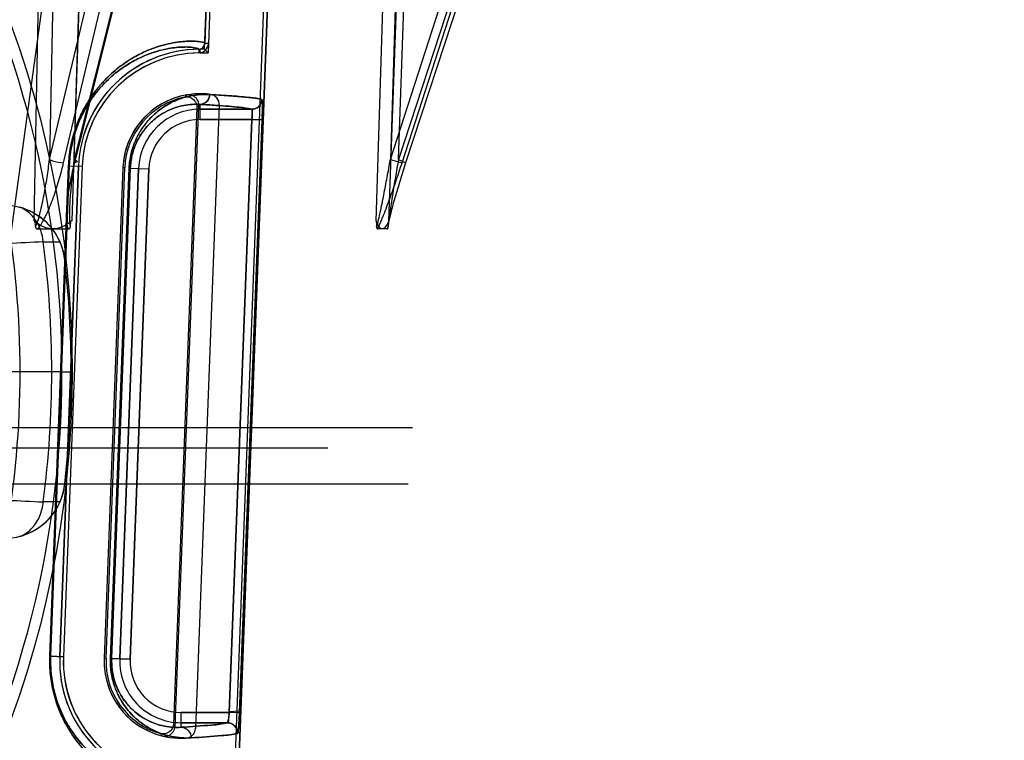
# Model space of a CAD drawing. Header units: millimetres. Extents: x 0 to 297, y 0 to 210.
# Tile 355 of 405: x 240.981 to 241.222, y 158.366 to 158.543. Entities that reach past the tile are written whole.
import ezdxf

# ---------------------------------------------------------------- set-up
doc = ezdxf.new("R2010")
doc.units = ezdxf.units.MM
doc.header["$LTSCALE"] = 16.335
doc.layers.get('0').update_dxf_attribs({"linetype": 'CONTINUOUS'})
for name, color, linetype in [('AXES_REF', 7, 'CONTINUOUS'), ('INTFCLR_1', 7, 'CONTINUOUS'), ('INTFCLR_144815', 7, 'CONTINUOUS'), ('INTFCLR_72935', 7, 'CONTINUOUS')]:
    doc.layers.add(name, color=color, linetype=linetype)

msp = doc.modelspace()

# ---------------------------------------------------------------- linework, layer by layer
at = {"color": 7, "linetype": 'Continuous'}
for radius in [4.8479140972, 4.8475, 4.8164570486]:
    msp.add_circle((241.5069109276, 154.9564782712), radius, dxfattribs=at)
msp.add_arc((241.5069109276, 154.9564782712), 4.8, 278.2771290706, 261.7228709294, dxfattribs=at)
at = {"layer": 'AXES_REF', "color": 7, "linetype": 'Continuous'}
msp.add_arc((241.5069109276, 154.9564782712), 4.91, 113.0826119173, 66.9173880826, dxfattribs=at)
at = {"layer": 'AXES_REF', "color": 9, "linetype": 'Continuous'}
msp.add_arc((241.5069109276, 154.9564782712), 4.4222561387, 94.4118118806, 85.5881881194, dxfattribs=at)
at = {"layer": 'INTFCLR_1', "color": 6, "linetype": 'Continuous'}
for p, q in [((241.0335168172, 158.7214877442), (241.0264631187, 158.5368642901)), ((241.0343972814, 158.7214402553), (241.0273441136, 158.5368306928)), ((241.0216655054, 158.0414880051), (241.047616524, 158.7207297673)), ((241.0225471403, 158.0414711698), (241.0484969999, 158.7206826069)), ((241.0300087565, 158.521795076), (241.0241809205, 158.3692573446)), ((240.9955742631, 158.5068012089), (240.9909895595, 158.3868012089)), ((240.9964558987, 158.5067843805), (240.9918711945, 158.3867843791)), ((241.0064486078, 158.5064025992), (241.0018639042, 158.3864025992))]:
    msp.add_line(p, q, dxfattribs=at)
at = {"layer": 'INTFCLR_1', "color": 9, "linetype": 'Continuous'}
for p, q in [((241.0273441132, 158.5368306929), (241.0264631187, 158.5368642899)), ((241.0249800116, 158.5354214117), (241.0249893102, 158.5345398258)), ((241.0252936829, 158.5182258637), (241.0252936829, 158.5219361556)), ((241.037930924, 158.520725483), (241.0252936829, 158.520725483)), ((241.0252936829, 158.5182258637), (241.0379919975, 158.5182258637)), ((241.0324436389, 158.3731393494), (241.0379919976, 158.5182258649)), ((241.0349394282, 158.3730439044), (241.0404878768, 158.5181304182)), ((241.0379919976, 158.5182258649), (241.0404878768, 158.5181304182)), ((240.9931470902, 158.5069041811), (240.9885801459, 158.3869033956)), ((240.9887558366, 158.3869034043), (240.9933199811, 158.5069041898)), ((240.9931470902, 158.5069041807), (240.9933199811, 158.5069041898)), ((240.9933199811, 158.5069041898), (240.9964558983, 158.5067843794)), ((241.0079745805, 158.5063337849), (241.0034057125, 158.3863330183)), ((241.0036847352, 158.3863330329), (241.0082493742, 158.5063337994)), ((241.0102617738, 158.506256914), (241.0056770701, 158.386256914)), ((241.0079745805, 158.5063337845), (241.0082493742, 158.5063337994)), ((241.0127595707, 158.5061614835), (241.008174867, 158.3861614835)), ((241.0082493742, 158.5063337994), (241.0127595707, 158.5061614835)), ((240.9885801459, 158.3869033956), (240.9887558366, 158.3869034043)), ((240.9887558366, 158.3869034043), (240.9887335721, 158.3856826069)), ((240.9887558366, 158.3869034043), (240.9918711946, 158.3867843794)), ((241.0036847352, 158.3863330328), (241.0034057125, 158.3863330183)), ((241.008174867, 158.3861614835), (241.0036847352, 158.3863330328)), ((241.0207089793, 158.3695267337), (241.0207089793, 158.3731393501)), ((241.032443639, 158.3731393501), (241.0207089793, 158.3731393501)), ((241.0207089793, 158.3706397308), (241.0319949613, 158.3706397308))]:
    msp.add_line(p, q, dxfattribs=at)
at = {"layer": 'INTFCLR_1', "color": 7, "linetype": 'Continuous'}
for p, q in [((241.0349394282, 158.373043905), (241.0324436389, 158.3731393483)), ((241.0324632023, 158.3733808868), (241.034958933, 158.373526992))]:
    msp.add_line(p, q, dxfattribs=at)
at = {"layer": 'INTFCLR_1', "color": 6, "linetype": 'Continuous'}
for centre, radius, start, end in [((241.024964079, 158.5369214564), 0.0015001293, 270.6077550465, 357.8160633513), ((241.024964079, 158.5369214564), 0.0023817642, 270.6069808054, 357.8160603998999), ((241.0252936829, 158.5056826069), 0.0297404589, 90.60430726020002, 177.8120294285), ((241.0252936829, 158.5056826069), 0.028858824, 90.60430654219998, 177.8120270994), ((241.0252936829, 158.5056826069), 0.018858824, 82.21149370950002, 177.8120295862), ((241.0275105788, 158.5218905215), 0.0025, 357.8120301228, 82.2114937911), ((241.0207089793, 158.3856826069), 0.029740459, 177.8120294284, 265.0198161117), ((241.0207089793, 158.3856826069), 0.028858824, 177.8120299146, 265.019881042), ((241.0207089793, 158.3856826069), 0.018858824, 177.8120296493, 273.4125651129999), ((241.021682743, 158.3693527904), 0.0025, 273.4125647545, 357.8120301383)]:
    msp.add_arc(centre, radius, start, end, dxfattribs=at)
at = {"layer": 'INTFCLR_1', "color": 9, "linetype": 'Continuous'}
for centre, radius, start, end in [((241.0252936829, 158.5056826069), 0.0150428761, 89.99999998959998, 177.8120294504), ((241.0252936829, 158.5056826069), 0.0125432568, 90.00000006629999, 177.8120297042), ((241.0201058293, 158.385709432), 0.0164329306, 177.8252037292, 180.0936429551), ((241.0207089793, 158.3856826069), 0.0150428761, 177.812029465, 270.0000000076), ((241.0207089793, 158.3856826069), 0.0125432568, 177.8120295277, 270.000000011)]:
    msp.add_arc(centre, radius, start, end, dxfattribs=at)
for points, knots in [([(241.0264631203, 158.5368642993), (241.0264714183, 158.5370806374), (241.0253251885, 158.5372504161), (241.0243468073, 158.5374036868), (241.0226953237, 158.5374187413), (241.0210687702, 158.5373300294), (241.0190998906, 158.5370833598), (241.0168248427, 158.536616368), (241.0142340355, 158.5358489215), (241.0113427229, 158.534680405), (241.0081620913, 158.5329759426), (241.0054117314, 158.531032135), (241.0031309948, 158.5290392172), (241.0013221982, 158.5271930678), (240.999852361, 158.5254148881), (240.9986921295, 158.5237994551), (240.9974895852, 158.5219388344), (240.996377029, 158.5198728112), (240.9953893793, 158.5175995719), (240.9946986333, 158.515699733), (240.9941012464, 158.5136540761), (240.9934576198, 158.5107276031), (240.9932057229, 158.5084447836), (240.9931470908, 158.5069041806)], [0, 0, 0, 0, 0.0128710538, 0.04753331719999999, 0.0740519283, 0.1066687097, 0.1456456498, 0.1914450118, 0.2447498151, 0.306017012, 0.3765412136, 0.4588257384, 0.5056068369, 0.5564659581, 0.612314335, 0.6425700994, 0.6746686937, 0.743980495, 0.7817458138, 0.8219527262, 0.8640803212, 0.9083427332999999, 1, 1, 1, 1]), ([(241.0249800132, 158.5354214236), (241.0249885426, 158.5356288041), (241.0239116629, 158.5358190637), (241.0229727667, 158.5359623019), (241.0214082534, 158.5359886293), (241.0198639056, 158.5359101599), (241.0179952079, 158.5356823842), (241.0158347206, 158.5352437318), (241.0133736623, 158.5345182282), (241.0106261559, 158.5334093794), (241.0076027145, 158.5317882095), (241.0049881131, 158.529936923), (241.0028195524, 158.5280374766), (241.001099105, 158.5262766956), (240.9997010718, 158.5245802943), (240.9985973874, 158.5230387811), (240.9974530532, 158.5212625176), (240.996394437, 158.5192900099), (240.995454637, 158.5171195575), (240.9947972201, 158.5153052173), (240.994228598, 158.5133514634), (240.9936158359, 158.5105561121), (240.9933759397, 158.5083757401), (240.9933199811, 158.5069041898)], [0, 0, 0, 0, 0.0129592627, 0.0475299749, 0.0739496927, 0.1064453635, 0.1452844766, 0.1909351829, 0.2440882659, 0.305212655, 0.3756177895, 0.4578280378, 0.5045986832, 0.5554720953, 0.6113659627, 0.6416588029, 0.6738057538, 0.743251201, 0.7811042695, 0.8214145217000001, 0.863659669, 0.9080537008, 1, 1, 1, 1]), ([(241.027678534, 158.5243403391), (241.0269382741, 158.5243815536), (241.0253887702, 158.5243737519), (241.0229748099, 158.524056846), (241.0203834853, 158.5233493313), (241.0181565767, 158.5223624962), (241.0163230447, 158.5212620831), (241.0148728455, 158.5202002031), (241.013414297, 158.5188911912), (241.0119703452, 158.5172795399), (241.010572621, 158.5152794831), (241.0095515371, 158.5132803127), (241.0088552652, 158.5114139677), (241.0084132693, 158.5098278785), (241.0081000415, 158.508119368), (241.0079976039, 158.5069384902), (241.0079745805, 158.5063337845)], [0, 0, 0, 0, 0.0749159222, 0.1561298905, 0.2453427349, 0.3454528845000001, 0.4011199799, 0.4611850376, 0.526789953, 0.598800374, 0.6793597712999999, 0.7727072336, 0.8247192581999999, 0.8804533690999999, 0.9388528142, 1, 1, 1, 1]), ([(241.0252936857, 158.5219294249), (241.0258930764, 158.5219329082), (241.0271462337, 158.5224736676), (241.0276550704, 158.5237228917), (241.027678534, 158.5243403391)], [0, 0, 0, 0, 0.4924043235, 1, 1, 1, 1]), ([(241.0252936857, 158.5219294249), (241.0246572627, 158.5219707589), (241.0233236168, 158.5219788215), (241.0212426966, 158.521717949), (241.0190051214, 158.5211185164), (241.0170797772, 158.5202715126), (241.0154933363, 158.5193225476), (241.0142367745, 158.5184038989), (241.0129722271, 158.5172689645), (241.0117196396, 158.5158692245), (241.0105062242, 158.5141295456), (241.0096197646, 158.5123891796), (241.0090148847, 158.510763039), (241.0086307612, 158.5093804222), (241.0083585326, 158.5078907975), (241.0082693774, 158.5068611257), (241.0082493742, 158.5063337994)], [0, 0, 0, 0, 0.0743582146, 0.155043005, 0.2438082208, 0.3435462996, 0.3991236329, 0.4591044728, 0.5247409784, 0.596877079, 0.6776252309, 0.7713949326, 0.8236788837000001, 0.87972351, 0.9384737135, 1, 1, 1, 1]), ([(241.0252936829, 158.5219361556), (241.0265838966, 158.5218637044), (241.0289415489, 158.5217190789), (241.0321469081, 158.5214918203), (241.0350687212, 158.5211970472), (241.0369489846, 158.5210153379), (241.037930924, 158.520725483)], [0, 0, 0, 0, 0.3051467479, 0.5579167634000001, 0.7582369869, 1, 1, 1, 1]), ([(241.0404249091, 158.5231296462), (241.0403983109, 158.5225072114), (241.0398450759, 158.521234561), (241.0385519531, 158.5207290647), (241.0379309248, 158.520727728)], [0, 0, 0, 0, 0.5007929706, 1, 1, 1, 1]), ([(241.0404878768, 158.518130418), (241.0405001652, 158.5184517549), (241.0405218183, 158.5190835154), (241.040544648, 158.5199992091), (241.040559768, 158.5209062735), (241.0405543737, 158.5217233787), (241.0405513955, 158.5224507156), (241.0404893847, 158.5228335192), (241.0404820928, 158.5231129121), (241.0404249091, 158.5231296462)], [0, 0, 0, 0, 0.1923988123, 0.3780628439, 0.5486260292, 0.7331187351, 0.8743091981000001, 0.9643516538, 1, 1, 1, 1]), ([(241.0379919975, 158.518225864), (241.0380043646, 158.5183866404), (241.0380460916, 158.5190192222), (241.0380849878, 158.5198567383), (241.0380349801, 158.5204540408), (241.0379890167, 158.520718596), (241.0379309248, 158.520727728)], [0, 0, 0, 0, 0.1915218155, 0.760651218, 0.9301555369, 1, 1, 1, 1]), ([(240.9885801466, 158.3869033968), (240.9885506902, 158.3861293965), (240.9885477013, 158.384601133), (240.9887038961, 158.3823473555), (240.9890050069, 158.3801840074), (240.9894313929, 158.3781331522), (240.9899608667, 158.376209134), (240.9907525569, 158.3738898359), (240.9918874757, 158.3712956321), (240.9932089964, 158.3689612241), (240.9943071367, 158.3673088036), (240.9953710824, 158.3658522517), (240.9967189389, 158.3642288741), (240.998834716, 158.3620497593), (241.0014265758, 158.3598799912), (241.004474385, 158.357912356), (241.0079790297, 158.3561558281), (241.0111965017, 158.3550534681), (241.0140527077, 158.3544638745), (241.0156883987, 158.3542477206), (241.0173479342, 158.3541321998), (241.0183344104, 158.3542110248), (241.0194876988, 158.3542886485), (241.0194958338, 158.3545025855)], [0, 0, 0, 0, 0.0460849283, 0.0908351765, 0.1343131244, 0.1759386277, 0.2153792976, 0.2529655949, 0.3216792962, 0.3835000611, 0.4123076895, 0.4396901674, 0.4907916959, 0.5376929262, 0.6202671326, 0.6912612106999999, 0.7530731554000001, 0.8531256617, 0.8927519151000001, 0.9258371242, 0.952582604, 0.9872619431, 1, 1, 1, 1]), ([(240.9887337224, 158.3856828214), (240.9887353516, 158.3846316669), (240.9888273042, 158.3828811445), (240.9891592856, 158.3804853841), (240.9895646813, 158.3785265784), (240.99006818, 158.3766891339), (240.9908209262, 158.3744746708), (240.9919002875, 158.3719977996), (240.9937734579, 158.3686755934), (240.9958691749, 158.3658997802), (240.9985051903, 158.3631771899), (241.0009685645, 158.3611097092), (241.00386522, 158.3592372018), (241.0065331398, 158.3578997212), (241.0089496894, 158.3569703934), (241.0110926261, 158.3563532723), (241.0131740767, 158.3559318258), (241.0150355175, 158.3557101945), (241.0167014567, 158.3556927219), (241.0175372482, 158.35577401), (241.0181230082, 158.3559272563), (241.0181274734, 158.3560543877)], [0, 0, 0, 0, 0.0673831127, 0.1121214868, 0.1549471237, 0.1955170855, 0.2341709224, 0.3048101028, 0.3683292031, 0.4783665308, 0.5264790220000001, 0.6111261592, 0.6838421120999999, 0.7471094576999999, 0.8021107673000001, 0.8495344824, 0.8900393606, 0.9376445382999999, 0.9713810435, 0.9918453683, 1, 1, 1, 1]), ([(241.0034057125, 158.3863330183), (241.0033575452, 158.3850679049), (241.0034761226, 158.3832073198), (241.0039795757, 158.380868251), (241.0044632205, 158.3793153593), (241.0050304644, 158.3779177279), (241.0058369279, 158.3763007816), (241.0069412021, 158.3745673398), (241.0083886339, 158.3728281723), (241.0098613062, 158.3714187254), (241.0113345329, 158.3702752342), (241.0132102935, 158.3690863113), (241.0155064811, 158.3680146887), (241.0181998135, 158.367241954), (241.0207174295, 158.3668953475), (241.0223342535, 158.3668868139), (241.0231042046, 158.3669316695)], [0, 0, 0, 0, 0.1221608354, 0.1782566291, 0.2306589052, 0.2788824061, 0.3236436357, 0.4048744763, 0.4765397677, 0.5414777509, 0.60118803, 0.6561849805, 0.755518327, 0.8444704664, 0.9255804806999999, 1, 1, 1, 1]), ([(241.0036729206, 158.3856825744), (241.0036743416, 158.3847946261), (241.0037909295, 158.3833970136), (241.0041827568, 158.3815686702), (241.0047219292, 158.3798307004), (241.0055608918, 158.3779589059), (241.0067518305, 158.3760846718), (241.0080065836, 158.374573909), (241.0092831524, 158.3733515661), (241.0105587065, 158.3723621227), (241.0121812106, 158.3713366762), (241.0141648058, 158.3704169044), (241.0164890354, 158.3697614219), (241.0186574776, 158.3694771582), (241.0200478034, 158.3694820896), (241.0207089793, 158.3695267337)], [0, 0, 0, 0, 0.1013403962, 0.1591489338, 0.2131637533, 0.3087813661, 0.3922377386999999, 0.4658561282, 0.5323791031, 0.5935618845, 0.649778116, 0.7511781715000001, 0.8418261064, 0.9243691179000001, 1, 1, 1, 1]), ([(241.0319949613, 158.3706397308), (241.0307529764, 158.3702884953), (241.0269512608, 158.3699789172), (241.023196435, 158.3696729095), (241.0207089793, 158.3695267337)], [0, 0, 0, 0, 0.3412332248, 1, 1, 1, 1]), ([(241.0319949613, 158.3706397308), (241.032646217, 158.3706390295), (241.0340053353, 158.3700762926), (241.0345126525, 158.3686962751), (241.0344884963, 158.3680446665)], [0, 0, 0, 0, 0.4996930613, 1, 1, 1, 1]), ([(241.0207089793, 158.3695267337), (241.0213379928, 158.3695234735), (241.022658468, 158.3689316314), (241.0231248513, 158.3675794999), (241.0231042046, 158.3669316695)], [0, 0, 0, 0, 0.4925079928, 1, 1, 1, 1]), ([(241.0231042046, 158.3669316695), (241.0256133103, 158.3670778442), (241.0294009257, 158.3673839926), (241.0332351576, 158.3676932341), (241.0344884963, 158.3680446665)], [0, 0, 0, 0, 0.6588035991, 1, 1, 1, 1])]:
    msp.add_open_spline(points, degree=3, knots=knots, dxfattribs=at)
at = {"layer": 'INTFCLR_1', "color": 6, "linetype": 'Continuous'}
msp.add_open_spline([(241.0404246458, 158.5231296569), (241.0395129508, 158.5233964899), (241.0378446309, 158.5235672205), (241.03538652, 158.5238237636), (241.03298548, 158.5240083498), (241.0303838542, 158.5241845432), (241.0285917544, 158.5242895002), (241.0276787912, 158.5243403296)], degree=3, knots=[0, 0, 0, 0, 0.2224191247, 0.3893632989, 0.5797086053, 0.7859077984, 1, 1, 1, 1], dxfattribs=at)
at = {"layer": 'INTFCLR_1', "color": 7, "linetype": 'Continuous'}
for points, knots in [([(241.0319949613, 158.3706397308), (241.0320735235, 158.3706507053), (241.0321539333, 158.3709884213), (241.0322680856, 158.371445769), (241.0323734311, 158.3723297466), (241.0324358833, 158.3729840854), (241.0324632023, 158.3733808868)], [0, 0, 0, 0, 0.08490578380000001, 0.284191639, 0.5742766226, 1, 1, 1, 1]), ([(241.034958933, 158.373526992), (241.0349479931, 158.3732049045), (241.0349136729, 158.3724133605), (241.0348655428, 158.3713304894), (241.0347963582, 158.3703335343), (241.0347496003, 158.3693993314), (241.0345842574, 158.3687806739), (241.034624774, 158.3680828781), (241.0344884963, 158.3680446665)], [0, 0, 0, 0, 0.175313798, 0.4313981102, 0.5874697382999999, 0.7241917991, 0.9230070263, 1, 1, 1, 1]), ([(241.0344884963, 158.3680446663), (241.0346227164, 158.3686283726), (241.0347903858, 158.3698295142), (241.0348704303, 158.3715044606), (241.0349217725, 158.3725823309), (241.0349394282, 158.3730439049)], [0, 0, 0, 0, 0.3556138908, 0.7242422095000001, 1, 1, 1, 1])]:
    msp.add_open_spline(points, degree=3, knots=knots, dxfattribs=at)
msp.add_open_spline([(241.0319949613, 158.3706397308), (241.0325478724, 158.3707169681), (241.0323203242, 158.3717169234), (241.0323634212, 158.3722735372)], degree=3, dxfattribs=at)
at = {"layer": 'INTFCLR_144815', "color": 9, "linetype": 'Continuous'}
for p, q in [((240.974400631, 158.4564885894), (241.0203272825, 158.7892996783)), ((240.9919330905, 158.5076554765), (241.0411914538, 158.7147688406)), ((241.046295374, 158.7147688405), (240.9945716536, 158.5076554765)), ((241.0747187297, 158.5076554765), (241.1415804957, 158.7147688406)), ((241.1432639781, 158.7147688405), (241.0755890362, 158.5076554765)), ((240.9884936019, 158.5084242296), (241.0373862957, 158.7140000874)), ((241.0458817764, 158.7140000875), (240.994542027, 158.5084242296)), ((241.071845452, 158.5084242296), (241.1382108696, 158.7140000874)), ((241.1410130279, 158.7140000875), (241.0738404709, 158.5084242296)), ((240.984703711, 158.4934464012), (240.9889563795, 158.7116527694)), ((240.9924445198, 158.7115873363), (240.9884936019, 158.5084242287)), ((241.0007461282, 158.7116527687), (240.9939135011, 158.4934464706)), ((240.994542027, 158.5084242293), (241.0009112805, 158.7115873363)), ((241.068380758, 158.4934464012), (241.0753396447, 158.7116527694)), ((241.0792283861, 158.7116527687), (241.0714185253, 158.4934464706)), ((241.0783213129, 158.7115873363), (241.071845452, 158.5084242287)), ((241.0738404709, 158.5084242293), (241.0811139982, 158.7115873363)), ((240.9952624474, 158.5078403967), (240.9945716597, 158.5076554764)), ((241.0718454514, 158.5084242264), (241.0747187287, 158.5076554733)), ((241.0738404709, 158.5084242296), (241.0756543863, 158.5076696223)), ((241.0756543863, 158.5076696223), (241.0755890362, 158.5076554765)), ((240.9869447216, 158.4882918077), (240.9910663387, 158.4882731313)), ((240.9922382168, 158.4839079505), (240.9922419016, 158.4838749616)), ((241.0615820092, 158.4427782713), (240.4319602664, 158.4427782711)), ((240.4369595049, 158.4378655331), (241.0565827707, 158.4378655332)), ((240.9922419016, 158.4290815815), (240.9922382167, 158.4290485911)), ((240.9910663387, 158.424683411), (240.9869447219, 158.4246647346))]:
    msp.add_line(p, q, dxfattribs=at)
at = {"layer": 'INTFCLR_144815', "color": 6, "linetype": 'Continuous'}
for p, q in [((241.0683807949, 158.4934464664), (241.0684718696, 158.4923078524)), ((241.0713126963, 158.4919562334), (241.0713692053, 158.4930506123)), ((240.9855610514, 158.4914782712), (240.9930561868, 158.4914782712)), ((241.0684887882, 158.4919124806), (241.0684890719, 158.4919074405)), ((241.0684893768, 158.4919022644), (241.0684897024, 158.491896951)), ((241.0684900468, 158.4918915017), (241.0684904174, 158.4918859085)), ((241.0684908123, 158.4918801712), (241.0684912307, 158.49187429)), ((241.0684916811, 158.4918682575), (241.0684921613, 158.4918620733)), ((241.0684926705, 158.4918557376), (241.0684932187, 158.4918492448)), ((241.0711357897, 158.4914782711), (241.0686635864, 158.4914782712)), ((241.0713105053, 158.4919107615), (241.0713110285, 158.4919203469)), ((241.0713115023, 158.491929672), (241.0713119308, 158.4919387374)), ((241.0713123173, 158.4919475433), (241.0713126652, 158.4919560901)), ((240.9915342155, 158.4564782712), (240.9782931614, 158.4564782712)), ((240.9915342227, 158.4564782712), (240.9940342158, 158.4564782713)), ((240.991534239, 158.4564782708), (240.9940342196, 158.4564782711)), ((241.0772901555, 158.4427782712), (241.0615820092, 158.4427782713)), ((240.4173216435, 158.4290894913), (241.0762206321, 158.4290894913))]:
    msp.add_line(p, q, dxfattribs=at)
for points in [[(240.9850248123, 158.4919563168), (240.9850251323, 158.4919524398), (240.9850255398, 158.4919484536), (240.9850260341, 158.4919443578), (240.9850266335, 158.4919401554)], [(240.9850287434, 158.4919268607), (240.9850294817, 158.4919221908), (240.9850302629, 158.4919173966)], [(240.9850310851, 158.4919124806), (240.9850319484, 158.4919074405), (240.9850328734, 158.4919022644), (240.9850338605, 158.491896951), (240.9850349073, 158.4918915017), (240.9850360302, 158.4918859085), (240.9850372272, 158.4918801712), (240.9850384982, 158.49187429), (240.9850398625, 158.4918682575), (240.9850413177, 158.4918620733), (240.9850428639, 158.4918557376), (240.9850445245, 158.4918492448), (240.9850462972, 158.4918425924), (240.9850481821, 158.4918357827), (240.9850502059, 158.4918288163), (240.9850523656, 158.491821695), (240.9850546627, 158.4918144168), (240.9850571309, 158.4918069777), (240.985059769, 158.4917993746), (240.9850625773, 158.4917916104), (240.9850655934, 158.4917836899), (240.9850688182, 158.4917756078), (240.9850722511, 158.4917673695), (240.9850759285, 158.4917589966), (240.985079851, 158.4917504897), (240.9850840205, 158.4917418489), (240.9850884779, 158.4917330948), (240.9850932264, 158.4917242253), (240.9850982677, 158.4917152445), (240.9851036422, 158.4917061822), (240.9851093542, 158.4916970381), (240.9851154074, 158.4916878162), (240.985121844, 158.4916785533), (240.9851286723, 158.4916692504), (240.9851358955, 158.4916599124), (240.9851435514, 158.4916505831), (240.9851516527, 158.4916412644), (240.9851602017, 158.4916319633), (240.9851692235, 158.4916227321), (240.9851787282, 158.4916135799), (240.9851887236, 158.49160451), (240.9851992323, 158.4915955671), (240.9852102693, 158.4915867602), (240.9852218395, 158.4915780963), (240.985233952, 158.4915696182), (240.9852466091, 158.4915613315), (240.9852598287, 158.4915532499), (240.9852736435, 158.4915454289), (240.9852880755, 158.4915378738), (240.9853031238, 158.4915306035), (240.9853187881, 158.491523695), (240.9853350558, 158.4915171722), (240.9853519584, 158.4915110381), (240.9853695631, 158.4915053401), (240.9853878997, 158.4915000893), (240.9854069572, 158.4914953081), (240.9854267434, 158.4914910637), (240.9854472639, 158.4914873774), (240.9854685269, 158.4914842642), (240.985490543, 158.4914817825), (240.9855133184, 158.4914799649), (240.9855368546, 158.4914788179), (240.9855611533, 158.4914783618)], [(240.9930561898, 158.4914782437), (240.9930847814, 158.4914787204), (240.9931123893, 158.4914801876), (240.9931390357, 158.4914826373), (240.9931647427, 158.4914860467), (240.9931895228, 158.4914903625), (240.9932133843, 158.4914955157), (240.993236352, 158.4915014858), (240.9932584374, 158.4915082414), (240.9932796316, 158.4915157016), (240.9932999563, 158.491523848), (240.9933194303, 158.4915326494), (240.9933380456, 158.491542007), (240.9933558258, 158.491551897), (240.9933727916, 158.4915623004), (240.9933889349, 158.4915731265), (240.9934042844, 158.4915843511), (240.9934188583, 158.4915959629), (240.9934326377, 158.4916078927), (240.9934456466, 158.4916201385), (240.9934579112, 158.4916326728), (240.9934694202, 158.4916453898), (240.9934801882, 158.4916582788), (240.9934902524, 158.4916713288), (240.9934996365, 158.4916844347), (240.9935083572, 158.4916975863), (240.9935164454, 158.4917107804), (240.9935239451, 158.491723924), (240.9935308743, 158.491737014), (240.9935372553, 158.491750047), (240.9935431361, 158.4917629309), (240.9935485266, 158.4917756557), (240.9935534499, 158.4917882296), (240.9935579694, 158.4918005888), (240.9935620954, 158.4918127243), (240.9935658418, 158.4918246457), (240.9935692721, 158.491836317), (240.993572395, 158.4918477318), (240.9935752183, 158.491858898), (240.9935777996, 158.4918698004), (240.9935801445, 158.4918804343), (240.9935822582, 158.4918908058), (240.9935841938, 158.4919009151), (240.9935859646, 158.4919107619), (240.9935875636, 158.4919203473), (240.9935890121, 158.4919296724), (240.9935903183, 158.4919387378), (240.9935914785, 158.4919475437), (240.9935924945, 158.4919560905)], [(241.068486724, 158.4919563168), (241.0684868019, 158.4919524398), (241.0684869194, 158.4919484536), (241.0684870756, 158.4919443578), (241.0684872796, 158.4919401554)], [(241.0684938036, 158.4918425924), (241.0684944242, 158.4918357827), (241.0684950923, 158.4918288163)], [(241.068495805, 158.491821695), (241.0684965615, 158.4918144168), (241.0684973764, 158.4918069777), (241.0684982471, 158.4917993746), (241.0684991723, 158.4917916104), (241.0685001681, 158.4917836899), (241.0685012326, 158.4917756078), (241.0685023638, 158.4917673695), (241.0685035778, 158.4917589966), (241.0685048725, 158.4917504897), (241.0685062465, 158.4917418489), (241.0685077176, 158.4917330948), (241.0685092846, 158.4917242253), (241.0685109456, 158.4917152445), (241.0685127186, 158.4917061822), (241.0685146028, 158.4916970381), (241.0685165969, 158.4916878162), (241.06851872, 158.4916785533), (241.0685209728, 158.4916692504), (241.0685233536, 158.4916599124), (241.06852588, 158.4916505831), (241.0685285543, 158.4916412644), (241.0685313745, 158.4916319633), (241.0685343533, 158.4916227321), (241.0685374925, 158.4916135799), (241.0685407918, 158.49160451), (241.0685442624, 158.4915955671), (241.0685479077, 158.4915867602), (241.0685517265, 158.4915780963), (241.0685557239, 158.4915696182), (241.0685598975, 158.4915613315), (241.068564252, 158.4915532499), (241.0685688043, 158.4915454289), (241.0685735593, 158.4915378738), (241.068578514, 158.4915306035), (241.0685836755, 158.491523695), (241.0685890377, 158.4915171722), (241.0685946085, 158.4915110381), (241.0686004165, 158.4915053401), (241.0686064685, 158.4915000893), (241.0686127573, 158.4914953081), (241.0686192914, 158.4914910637), (241.0686260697, 158.4914873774), (241.0686330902, 158.4914842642), (241.0686403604, 158.4914817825), (241.0686478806, 158.4914799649), (241.0686556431, 158.4914788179), (241.0686636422, 158.4914783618)], [(241.0711357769, 158.4914782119), (241.0711451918, 158.4914786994), (241.0711542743, 158.491480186), (241.071163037, 158.4914826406), (241.0711714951, 158.4914860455), (241.0711796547, 158.4914903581), (241.0711875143, 158.491495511), (241.0711950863, 158.4915014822), (241.0712023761, 158.4915082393), (241.0712093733, 158.4915157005), (241.071216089, 158.4915238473), (241.0712225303, 158.4915326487), (241.071228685, 158.4915420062), (241.071234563, 158.491551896), (241.0712401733, 158.4915622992), (241.0712455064, 158.4915731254), (241.0712505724, 158.4915843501), (241.0712553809, 158.4915959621), (241.0712599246, 158.4916078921), (241.0712642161, 158.491620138), (241.0712682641, 158.4916326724), (241.07127206, 158.4916453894), (241.0712756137, 158.4916582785), (241.0712789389, 158.4916713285), (241.0712820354, 158.4916844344), (241.0712849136, 158.491697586), (241.0712875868, 158.4917107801), (241.0712900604, 158.4917239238), (241.0712923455, 158.4917370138), (241.0712944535, 158.4917500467), (241.0712963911, 158.4917629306), (241.0712981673, 158.4917756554), (241.0712997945, 158.4917882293), (241.0713012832, 158.4918005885), (241.0713026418, 158.491812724), (241.0713038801, 158.4918246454), (241.0713050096, 158.4918363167), (241.0713060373, 158.4918477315), (241.0713069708, 158.4918588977), (241.0713078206, 158.4918698), (241.0713085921, 158.4918804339), (241.0713092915, 158.4918908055), (241.0713099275, 158.4919009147)]]:
    msp.add_lwpolyline(points, dxfattribs=at)
at = {"layer": 'INTFCLR_144815', "color": 9, "linetype": 'Continuous'}
msp.add_circle((240.7467711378, 158.4564782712), 0.2472630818, dxfattribs=at)
for centre, radius, start, end in [((240.7467711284, 158.4565218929), 0.2447630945, 359.9897887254, 180.0102113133), ((241.1694846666, 154.8059068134), 3.6869066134, 92.83789291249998, 93.10722034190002), ((240.7467711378, 158.4564782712), 0.242271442, 352.4544928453, 7.545507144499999), ((240.7467711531, 158.4564346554), 0.2447631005, 179.9897901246, 0.0102099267), ((241.1701074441, 162.1190281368), 3.6989011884, 266.8932043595, 267.1616585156)]:
    msp.add_arc(centre, radius, start, end, dxfattribs=at)
at = {"layer": 'INTFCLR_144815', "color": 6, "linetype": 'Continuous'}
for centre, radius, start, end in [((240.7467711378, 158.4564782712), 0.2345253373, 350.0000000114, 10.0000000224), ((240.9773386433, 158.4822128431), 0.0149956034, 6.3648645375, 88.49110230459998), ((240.9773286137, 158.4822575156), 0.0149969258, 23.6481381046, 75.0712955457), ((240.9772952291, 158.4822362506), 0.015036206, 6.383494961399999, 23.6713363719), ((240.7467711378, 158.4564782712), 0.2469948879, 353.627751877, 6.3722481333), ((240.9773387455, 158.4307436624), 0.0149954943, 271.5085107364, 353.6352322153), ((240.9773006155, 158.4307188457), 0.0150306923, 336.325468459, 353.6197001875), ((240.9773286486, 158.4306989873), 0.0149968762, 284.928614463, 336.3519464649)]:
    msp.add_arc(centre, radius, start, end, dxfattribs=at)
at = {"layer": 'INTFCLR_144815', "color": 9, "linetype": 'Continuous'}
for points, knots in [([(240.9850248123, 158.4919563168), (240.9853364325, 158.4924593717), (240.9857324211, 158.4936760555), (240.9862609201, 158.495572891), (240.9867238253, 158.497636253), (240.9872915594, 158.5004813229), (240.9878994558, 158.5040801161), (240.9883077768, 158.5069734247), (240.9884936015, 158.5084242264)], [0, 0, 0, 0, 0.1051978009, 0.2240997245, 0.3513823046, 0.4805853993, 0.739979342, 1, 1, 1, 1]), ([(240.9855611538, 158.4914783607), (240.9862230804, 158.4921438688), (240.9869019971, 158.4933078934), (240.9878415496, 158.4951567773), (240.9885995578, 158.4969028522), (240.9896757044, 158.4997290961), (240.9908228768, 158.503308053), (240.99158819, 158.5062053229), (240.9919330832, 158.5076554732)], [0, 0, 0, 0, 0.160886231, 0.2261073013, 0.3563318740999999, 0.4865621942, 0.7445063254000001, 1, 1, 1, 1]), ([(240.9884936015, 158.5084242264), (240.9887399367, 158.508312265), (240.989847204, 158.5079112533), (240.9910253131, 158.5076450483), (240.9919330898, 158.5076554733)], [0, 0, 0, 0, 0.2296166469, 1, 1, 1, 1]), ([(240.9945716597, 158.5076554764), (240.9942150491, 158.5062212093), (240.9937295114, 158.5040653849), (240.993208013, 158.5011828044), (240.9928918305, 158.4990452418), (240.9926648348, 158.496933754), (240.9925572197, 158.494933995), (240.9926198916, 158.49311363), (240.9928110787, 158.4919617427), (240.9930561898, 158.4914782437)], [0, 0, 0, 0, 0.270272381, 0.4038744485, 0.5356551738, 0.6652803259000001, 0.7923239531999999, 0.9008689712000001, 1, 1, 1, 1]), ([(240.994542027, 158.5084242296), (240.9943394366, 158.5069770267), (240.9940631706, 158.5048064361), (240.9937574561, 158.5019158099), (240.9935651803, 158.499768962), (240.9934198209, 158.4976490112), (240.9933268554, 158.4955685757), (240.9933488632, 158.4936801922), (240.9934171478, 158.4924563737), (240.9935924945, 158.4919560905)], [0, 0, 0, 0, 0.2649551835, 0.3966617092, 0.527034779, 0.6556890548, 0.7820996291, 0.9038819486, 1, 1, 1, 1]), ([(240.994542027, 158.5084242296), (240.9947319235, 158.5083374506), (240.994982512, 158.5082182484), (240.9952896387, 158.5079454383), (240.9952624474, 158.5078403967)], [0, 0, 0, 0, 0.6580283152, 1, 1, 1, 1]), ([(241.068486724, 158.4919563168), (241.0688813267, 158.4931190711), (241.0692534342, 158.4950328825), (241.0698153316, 158.49763874), (241.0703809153, 158.5004879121), (241.0710674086, 158.5040855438), (241.0715894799, 158.5069748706), (241.0718454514, 158.5084242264)], [0, 0, 0, 0, 0.2191174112, 0.3463704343, 0.4760719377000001, 0.7373588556, 1, 1, 1, 1]), ([(241.0686636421, 158.4914783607), (241.0690892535, 158.4922218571), (241.0695696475, 158.4933527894), (241.0703217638, 158.4951722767), (241.0709964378, 158.4969168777), (241.0720446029, 158.4997492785), (241.0732971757, 158.5033291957), (241.0742523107, 158.506210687), (241.0747187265, 158.5076554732)], [0, 0, 0, 0, 0.1486760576, 0.2123721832, 0.3418561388, 0.4731908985, 0.7365222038, 1, 1, 1, 1]), ([(241.0755890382, 158.5076554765), (241.0751189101, 158.50621669), (241.0744318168, 158.5040581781), (241.0735567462, 158.5011802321), (241.0729303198, 158.4990438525), (241.0723399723, 158.4969331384), (241.0717977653, 158.4948670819), (241.0713800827, 158.4930574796), (241.0711708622, 158.4919318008), (241.0711357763, 158.4914782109)], [0, 0, 0, 0, 0.2703760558, 0.4046033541, 0.5373103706, 0.6680387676, 0.7961156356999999, 0.9187352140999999, 1, 1, 1, 1]), ([(241.0738404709, 158.5084242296), (241.0735789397, 158.5069755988), (241.0731960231, 158.5048043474), (241.0727068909, 158.501914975), (241.0723548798, 158.4997685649), (241.0720220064, 158.4976480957), (241.0717115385, 158.495572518), (241.0714664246, 158.4936813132), (241.0713228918, 158.4924827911), (241.0713126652, 158.4919560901)], [0, 0, 0, 0, 0.2649743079, 0.3968570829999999, 0.5274983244, 0.6564881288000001, 0.7832450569, 0.9051740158, 1, 1, 1, 1]), ([(240.9869447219, 158.4882918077), (240.9868588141, 158.4892406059), (240.9864669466, 158.4910947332), (240.9852387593, 158.4935870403), (240.9834657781, 158.4955699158), (240.9819678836, 158.4964547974), (240.981192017, 158.4967480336)], [0, 0, 0, 0, 0.2662787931, 0.5236181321, 0.7681696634, 1, 1, 1, 1]), ([(240.981192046, 158.4162085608), (240.9818254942, 158.41644787), (240.9829312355, 158.4170547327), (240.9842995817, 158.4182853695), (240.9853609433, 158.4196875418), (240.9861696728, 158.4212732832), (240.9867068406, 158.4229499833), (240.9868934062, 158.4240979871), (240.9869447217, 158.4246647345)], [0, 0, 0, 0, 0.1889436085, 0.346878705, 0.5106297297, 0.6767675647, 0.8412137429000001, 1, 1, 1, 1])]:
    msp.add_open_spline(points, degree=3, knots=knots, dxfattribs=at)
at = {"layer": 'INTFCLR_144815', "color": 7, "linetype": 'Continuous'}
for points, knots in [([(240.9893086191, 158.4914782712), (240.9887133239, 158.4914774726), (240.9874230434, 158.4917017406), (240.9858959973, 158.4924985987), (240.985022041, 158.4931773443), (240.9847036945, 158.4934464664)], [0, 0, 0, 0, 0.3500705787, 0.7548613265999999, 1, 1, 1, 1]), ([(240.9939135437, 158.4934464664), (240.9935954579, 158.4931767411), (240.9929714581, 158.4926937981), (240.9915109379, 158.491831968), (240.9902192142, 158.4914752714), (240.9893086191, 158.4914782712)], [0, 0, 0, 0, 0.2457893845, 0.4633350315, 1, 1, 1, 1]), ([(241.0698996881, 158.4914782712), (241.0695327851, 158.4914767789), (241.0688552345, 158.492253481), (241.0685570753, 158.492994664), (241.0683807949, 158.4934464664)], [0, 0, 0, 0, 0.4307013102, 1, 1, 1, 1]), ([(241.0714185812, 158.4934464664), (241.0712416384, 158.4929915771), (241.0709431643, 158.4922511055), (241.0702636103, 158.4914746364), (241.0698996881, 158.4914782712)], [0, 0, 0, 0, 0.5728558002, 1, 1, 1, 1])]:
    msp.add_open_spline(points, degree=3, knots=knots, dxfattribs=at)
at = {"layer": 'INTFCLR_144815', "color": 6, "linetype": 'Continuous'}
for points in [[(240.9847036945, 158.4934464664), (240.9850002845, 158.4931923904), (240.9849333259, 158.4926956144), (240.9849798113, 158.4923078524)], [(240.9935925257, 158.4919562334), (240.9936364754, 158.4923228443), (240.9934832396, 158.4928106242), (240.9937638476, 158.4930506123)]]:
    msp.add_open_spline(points, degree=3, dxfattribs=at)
at = {"layer": 'INTFCLR_72935', "color": 6, "linetype": 'Continuous'}
for p, q in [((241.0264080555, 158.5354230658), (241.0335168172, 158.7214877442)), ((241.0343970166, 158.7214333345), (241.02725665, 158.534541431)), ((241.0216651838, 158.0414795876), (241.0476167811, 158.7207365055)), ((241.0484969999, 158.7206826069), (241.0225471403, 158.0414711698)), ((241.0264080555, 158.5354230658), (241.0252936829, 158.5354230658)), ((241.0252936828, 158.5345414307), (241.0272566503, 158.5345414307)), ((241.0264080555, 158.5354230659), (241.02725665, 158.5345414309)), ((241.0191948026, 158.369716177), (241.0250021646, 158.521718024)), ((241.0245440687, 158.5211858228), (241.0187786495, 158.3702817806)), ((240.9909895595, 158.3868012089), (240.9955742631, 158.5068012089)), ((240.9964565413, 158.5068012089), (240.9918718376, 158.3868012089)), ((241.0064486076, 158.5064026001), (241.0018639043, 158.3864025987)), ((241.0023013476, 158.3863942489), (241.0068860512, 158.5063942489))]:
    msp.add_line(p, q, dxfattribs=at)
at = {"layer": 'INTFCLR_72935', "color": 9, "linetype": 'Continuous'}
for p, q in [((241.0252936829, 158.5345414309), (241.0252936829, 158.5354230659)), ((241.0252936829, 158.5182258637), (241.0252936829, 158.5219361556)), ((241.0252936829, 158.520725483), (241.037930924, 158.520725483)), ((241.0379919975, 158.5182258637), (241.0252936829, 158.5182258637)), ((241.0379920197, 158.518225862), (241.0324436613, 158.3731393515)), ((241.0404878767, 158.5181304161), (241.0349394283, 158.3730439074)), ((241.0404878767, 158.5181304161), (241.0379920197, 158.518225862)), ((240.988580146, 158.3869033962), (240.9931470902, 158.5069041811)), ((240.9933199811, 158.5069041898), (240.9887558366, 158.3869034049)), ((240.9931470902, 158.5069041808), (240.9933199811, 158.5069041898)), ((240.9933199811, 158.5069041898), (240.9964558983, 158.5067843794)), ((241.0034057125, 158.3863330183), (241.0079745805, 158.5063337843)), ((241.0082493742, 158.5063337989), (241.0036847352, 158.3863330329)), ((241.0056770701, 158.386256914), (241.0102617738, 158.506256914)), ((241.0068857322, 158.5063858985), (241.0064486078, 158.5064025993)), ((241.0082493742, 158.5063337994), (241.0079745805, 158.5063337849)), ((241.008174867, 158.3861614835), (241.0127595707, 158.5061614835)), ((241.0082493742, 158.5063337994), (241.0127595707, 158.5061614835)), ((240.9885801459, 158.3869033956), (240.9887558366, 158.3869034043)), ((240.9918711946, 158.3867843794), (240.9887558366, 158.3869034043)), ((241.0018639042, 158.3864025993), (241.0023010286, 158.3863858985)), ((241.0034057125, 158.3863330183), (241.0036847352, 158.3863330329)), ((241.0036847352, 158.3863330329), (241.008174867, 158.3861614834)), ((241.0207089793, 158.3695267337), (241.0207089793, 158.3731393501)), ((241.0207089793, 158.3731393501), (241.032443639, 158.3731393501)), ((241.0349394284, 158.373043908), (241.0324436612, 158.3731393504)), ((241.0319949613, 158.3706397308), (241.0207089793, 158.3706397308))]:
    msp.add_line(p, q, dxfattribs=at)
at = {"layer": 'INTFCLR_72935', "color": 6, "linetype": 'Continuous'}
for centre, radius, start, end in [((241.0252936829, 158.5056826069), 0.0297404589, 89.9999999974, 177.8120294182), ((241.0252936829, 158.5056826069), 0.028858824, 90.0000001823, 177.8120270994), ((241.0252936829, 158.5056826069), 0.018858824, 99.7791963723, 177.81202681), ((241.0252936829, 158.5056826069), 0.0184213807, 101.7282908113, 177.8120294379), ((241.0207089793, 158.3856826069), 0.0297404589, 177.8120294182, 267.7698936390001), ((241.0207089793, 158.3856826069), 0.028858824, 177.8120299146, 269.5192412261), ((241.0207089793, 158.3856826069), 0.018858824, 177.8120310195, 255.8448622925), ((241.0207089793, 158.3856826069), 0.0184213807, 177.8120294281, 253.8957680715)]:
    msp.add_arc(centre, radius, start, end, dxfattribs=at)
at = {"layer": 'INTFCLR_72935', "color": 9, "linetype": 'Continuous'}
for centre, radius, start, end in [((241.0560433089, 158.4901872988), 0.0481066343, 134.8928095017, 135.81024754), ((241.0560605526, 158.4945210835), 0.0412831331, 138.7922956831, 139.7668778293), ((241.0252936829, 158.5056826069), 0.0150428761, 90.0000000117, 177.8120294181), ((241.0252936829, 158.5056826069), 0.0125432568, 90.00000006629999, 177.8120297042), ((241.0207089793, 158.3856826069), 0.0150428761, 177.8120294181, 269.9999999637), ((241.0207089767, 158.3856826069), 0.0125432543, 177.8120290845, 269.9999999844), ((241.0522377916, 158.3944640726), 0.0412831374, 215.857180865, 216.8317629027), ((241.0525512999, 158.3987865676), 0.04810668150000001, 219.813811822, 220.7312489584)]:
    msp.add_arc(centre, radius, start, end, dxfattribs=at)
for points, knots in [([(240.9931470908, 158.5069041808), (240.9932056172, 158.5084420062), (240.9934567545, 158.5107206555), (240.994098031, 158.513640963), (240.994692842, 158.5156815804), (240.9953809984, 158.5175783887), (240.9963650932, 158.5198481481), (240.9974738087, 158.5219114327), (240.9986729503, 158.5237713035), (240.9998353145, 158.5253933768), (241.0013123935, 158.5271828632), (241.0031258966, 158.5290344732), (241.0054052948, 158.5310266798), (241.0081532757, 158.5329706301), (241.0108994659, 158.5344434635), (241.0129442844, 158.5353277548), (241.0147552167, 158.5360036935), (241.0168402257, 158.5366204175), (241.0191216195, 158.5370872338), (241.0210965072, 158.5373325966), (241.0227231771, 158.5374194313), (241.0243670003, 158.5374018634), (241.025338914, 158.5372499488), (241.0264713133, 158.5370778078), (241.0264631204, 158.536864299)], [0, 0, 0, 0, 0.0914897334, 0.1356682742, 0.1776553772, 0.2177539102, 0.2555438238, 0.3246616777, 0.3566771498, 0.3870597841, 0.4432556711, 0.4944258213, 0.5409698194, 0.6230886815, 0.6939116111, 0.7258053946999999, 0.7554777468, 0.8087930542, 0.8548279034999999, 0.893927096, 0.926524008, 0.9529371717, 0.9872975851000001, 1, 1, 1, 1]), ([(240.9933199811, 158.5069041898), (240.9933758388, 158.5083730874), (240.9936150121, 158.5105494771), (240.9942255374, 158.5133389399), (240.9947917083, 158.5152878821), (240.9954466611, 158.5170993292), (240.9963830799, 158.5192664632), (240.9974380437, 158.5212363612), (240.9985791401, 158.523011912), (240.9996848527, 158.5245597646), (241.0010897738, 158.5262669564), (241.0028147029, 158.5280329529), (241.0049819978, 158.5299317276), (241.007594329, 158.5317831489), (241.0102051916, 158.5331842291), (241.0121486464, 158.5340239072), (241.0138690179, 158.5346646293), (241.0158493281, 158.5352475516), (241.0180158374, 158.53568601), (241.0198902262, 158.5359124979), (241.0214346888, 158.5359891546), (241.0229919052, 158.5359604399), (241.0239246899, 158.535818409), (241.0249884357, 158.535626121), (241.0249800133, 158.5354214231)], [0, 0, 0, 0, 0.09177819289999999, 0.1360881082, 0.178192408, 0.2183940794, 0.2562718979, 0.3255232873, 0.3575871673, 0.3880072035, 0.4442490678, 0.4954336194, 0.5419672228, 0.6240121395, 0.6947155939, 0.726539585, 0.7561384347, 0.8093018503, 0.8551871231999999, 0.8941479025, 0.9266236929, 0.9529383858, 0.9872086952, 1, 1, 1, 1]), ([(241.0079745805, 158.5063337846), (241.0079973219, 158.5069310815), (241.0080987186, 158.5081081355), (241.0084093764, 158.5098112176), (241.008850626, 158.5113995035), (241.0093884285, 158.5128448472), (241.0101700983, 158.5145249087), (241.0114317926, 158.5166190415), (241.0131209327, 158.5186273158), (241.0148657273, 158.520194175), (241.0163090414, 158.5212524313), (241.0181343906, 158.5223506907), (241.0203583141, 158.5233405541), (241.0229563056, 158.524053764), (241.0253811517, 158.5243736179), (241.02693683, 158.524381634), (241.0276785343, 158.5243403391)], [0, 0, 0, 0, 0.06040079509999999, 0.1191658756, 0.1746957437, 0.2267596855, 0.2748209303, 0.3617810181, 0.4730365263, 0.5384883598, 0.5983876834, 0.6535967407, 0.7535278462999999, 0.8432420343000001, 0.9249344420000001, 1, 1, 1, 1]), ([(241.0276785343, 158.5243403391), (241.0276550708, 158.5237228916), (241.027146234, 158.5224736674), (241.0258930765, 158.5219329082), (241.0252936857, 158.5219294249)], [0, 0, 0, 0, 0.5075956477, 1, 1, 1, 1]), ([(241.0082493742, 158.5063337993), (241.0082691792, 158.5068546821), (241.0083573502, 158.507881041), (241.0086274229, 158.5093659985), (241.009121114, 158.5111488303), (241.0099254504, 158.5130879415), (241.0112514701, 158.5152939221), (241.0127173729, 158.5170397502), (241.0142306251, 158.5183986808), (241.0154812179, 158.5193142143), (241.0170606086, 158.5202613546), (241.018983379, 158.5211110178), (241.0212267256, 158.5217153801), (241.023317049, 158.521978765), (241.0246560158, 158.5219708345), (241.0252936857, 158.5219294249)], [0, 0, 0, 0, 0.06078233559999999, 0.119907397, 0.1757448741, 0.2762645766, 0.3635554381, 0.4750464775, 0.5405314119, 0.6003539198, 0.6554792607, 0.7550485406, 0.844320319, 0.9254867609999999, 1, 1, 1, 1]), ([(241.037930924, 158.520725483), (241.0369486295, 158.5210153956), (241.0350679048, 158.5211971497), (241.0321456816, 158.5214919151), (241.0289406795, 158.521719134), (241.0265834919, 158.5218637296), (241.0252936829, 158.5219361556)], [0, 0, 0, 0, 0.2418473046, 0.4421932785, 0.694948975, 1, 1, 1, 1]), ([(241.0379309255, 158.520729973), (241.0385518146, 158.5207309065), (241.0398448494, 158.5212354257), (241.0403983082, 158.5225075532), (241.0404249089, 158.5231296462)], [0, 0, 0, 0, 0.4992876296, 1, 1, 1, 1]), ([(241.0404249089, 158.5231296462), (241.0405578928, 158.5230907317), (241.0404597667, 158.5223872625), (241.0406105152, 158.5215229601), (241.0405296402, 158.5199043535), (241.040511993, 158.5187610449), (241.0404878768, 158.5181304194)], [0, 0, 0, 0, 0.08295233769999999, 0.3005879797, 0.6221864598, 1, 1, 1, 1]), ([(241.0379309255, 158.520729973), (241.0380047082, 158.5207185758), (241.0380361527, 158.5203668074), (241.0380960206, 158.5196436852), (241.0380367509, 158.5188091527), (241.0379920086, 158.5182258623)], [0, 0, 0, 0, 0.0886617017, 0.3052641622, 1, 1, 1, 1]), ([(241.0194958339, 158.3545025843), (241.019487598, 158.3542859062), (241.0183231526, 158.3542117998), (241.0173332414, 158.3541324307), (241.0156739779, 158.354248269), (241.0140471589, 158.3544655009), (241.012087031, 158.3548695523), (241.0098379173, 158.3555199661), (241.0072990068, 158.3564975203), (241.0044947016, 158.3579010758), (241.0014455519, 158.359865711), (240.9988506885, 158.362034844), (240.9967345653, 158.3642117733), (240.9950827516, 158.3661978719), (240.9937637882, 158.36808744), (240.9927409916, 158.3697877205), (240.9916992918, 158.3717284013), (240.9907637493, 158.3738613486), (240.9899680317, 158.3761854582), (240.9894358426, 158.3781137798), (240.9890062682, 158.3801758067), (240.9885972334, 158.3831098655), (240.9885221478, 158.3853794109), (240.9885801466, 158.386903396)], [0, 0, 0, 0, 0.0129007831, 0.0477801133, 0.07449872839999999, 0.1073882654, 0.1467237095, 0.1929830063, 0.2466911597, 0.3083123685, 0.3792507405, 0.462035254, 0.5088847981, 0.5597369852, 0.6155593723, 0.6457937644, 0.6777486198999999, 0.7465620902, 0.7840437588, 0.8238376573, 0.8654990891, 0.9092634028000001, 1, 1, 1, 1]), ([(241.018127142, 158.3560544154), (241.0181198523, 158.3558467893), (241.0170233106, 158.3557469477), (241.0160741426, 158.3556753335), (241.0145015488, 158.3557737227), (241.0129568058, 158.3559749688), (241.0110962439, 158.3563529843), (241.0089603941, 158.3569668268), (241.0065487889, 158.3578930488), (241.0038843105, 158.3592264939), (241.0009864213, 158.3610963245), (240.9985203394, 158.3631629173), (240.9965089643, 158.3652382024), (240.9949384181, 158.3671327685), (240.9936844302, 158.3689356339), (240.9927119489, 158.3705582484), (240.9917212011, 158.3724110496), (240.9908315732, 158.3744475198), (240.9900749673, 158.3766665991), (240.9895689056, 158.378508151), (240.9891604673, 158.3804775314), (240.9887716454, 158.3832800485), (240.9887004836, 158.3854477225), (240.9887558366, 158.3869034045)], [0, 0, 0, 0, 0.0129809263, 0.0477590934, 0.0743728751, 0.1071351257, 0.1463267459, 0.1924321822, 0.2459854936, 0.3074636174, 0.3782861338, 0.4610041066, 0.5078490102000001, 0.5587223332, 0.6145978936, 0.6448734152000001, 0.6768805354, 0.7458344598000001, 0.783406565, 0.8233054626, 0.8650849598, 0.9089800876, 1, 1, 1, 1]), ([(241.0231042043, 158.3669316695), (241.0223366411, 158.366886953), (241.0207287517, 158.3668951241), (241.0182257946, 158.3672373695), (241.0155468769, 158.3680003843), (241.0132572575, 158.3690613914), (241.0113804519, 158.3702429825), (241.0099000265, 158.3713850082), (241.0084150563, 158.3727989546), (241.0069615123, 158.37453944), (241.005854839, 158.3762703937), (241.0050463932, 158.3778822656), (241.0044750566, 158.3792818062), (241.0039854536, 158.3808443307), (241.0036146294, 158.3825594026), (241.0033989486, 158.3844087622), (241.0033809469, 158.385682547), (241.0034057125, 158.3863330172)], [0, 0, 0, 0, 0.0741768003, 0.1546475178, 0.2430005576, 0.3419526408, 0.3968979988, 0.4567148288, 0.5220298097, 0.5943315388, 0.6749769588, 0.7195885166, 0.7681692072, 0.8206518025, 0.8773643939, 0.9371999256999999, 1, 1, 1, 1]), ([(241.0207089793, 158.3695267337), (241.0200498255, 158.3694822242), (241.0186672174, 158.3694770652), (241.0165114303, 158.3697575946), (241.0141998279, 158.3704046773), (241.0122216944, 158.3713152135), (241.0105987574, 158.3723341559), (241.0093167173, 158.3733221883), (241.0080302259, 158.3745478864), (241.0067700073, 158.3760594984), (241.0055745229, 158.3779337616), (241.0047327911, 158.3798021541), (241.0041878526, 158.3815476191), (241.0038659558, 158.3830426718), (241.0036787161, 158.3846552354), (241.0036631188, 158.3857657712), (241.0036847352, 158.3863330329)], [0, 0, 0, 0, 0.0735740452, 0.1534901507, 0.2413629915, 0.3399292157, 0.3947730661, 0.4545200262, 0.5198721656, 0.5922726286, 0.6731555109, 0.7667336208, 0.8194854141, 0.8765796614, 0.9367808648, 1, 1, 1, 1]), ([(241.0207089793, 158.3695267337), (241.0231964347, 158.3696729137), (241.0269512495, 158.3699789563), (241.0307529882, 158.3702884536), (241.0319949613, 158.3706397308)], [0, 0, 0, 0, 0.6587667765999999, 1, 1, 1, 1]), ([(241.0207089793, 158.3695267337), (241.0213379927, 158.3695234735), (241.0226584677, 158.3689316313), (241.0231248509, 158.3675794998), (241.0231042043, 158.3669316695)], [0, 0, 0, 0, 0.4925079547, 1, 1, 1, 1]), ([(241.0344884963, 158.3680446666), (241.0332351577, 158.3676932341), (241.0294009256, 158.3673839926), (241.02561331, 158.3670778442), (241.0231042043, 158.3669316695)], [0, 0, 0, 0, 0.3411963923, 1, 1, 1, 1])]:
    msp.add_open_spline(points, degree=3, knots=knots, dxfattribs=at)
at = {"layer": 'INTFCLR_72935', "color": 6, "linetype": 'Continuous'}
msp.add_open_spline([(241.0249800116, 158.5354214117), (241.025433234, 158.5354261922), (241.0261670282, 158.535599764), (241.026184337, 158.536052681)], degree=3, dxfattribs=at)
for points, knots in [([(241.0250021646, 158.521718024), (241.0250223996, 158.5222476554), (241.0246352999, 158.5237296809), (241.0229670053, 158.5244184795), (241.0220904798, 158.524267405)], [0, 0, 0, 0, 0.3733920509, 1, 1, 1, 1]), ([(241.0276787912, 158.5243403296), (241.0284841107, 158.5242954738), (241.0300388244, 158.5242046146), (241.032300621, 158.5240569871), (241.0344027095, 158.5238993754), (241.0363165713, 158.5237357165), (241.0383058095, 158.5235128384), (241.0396626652, 158.5233526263), (241.0404246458, 158.5231296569)], [0, 0, 0, 0, 0.1888411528, 0.3646278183, 0.5306524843, 0.6824449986, 0.8141169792, 1, 1, 1, 1]), ([(241.0215491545, 158.5237193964), (241.0220774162, 158.5238290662), (241.0236350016, 158.5236844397), (241.0245786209, 158.5220901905), (241.0245440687, 158.5211858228)], [0, 0, 0, 0, 0.3734896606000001, 1, 1, 1, 1]), ([(241.032443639, 158.3731393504), (241.0324323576, 158.3729781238), (241.0323851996, 158.3722963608), (241.0322713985, 158.371809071), (241.0321689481, 158.3705257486), (241.0319949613, 158.3706397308)], [0, 0, 0, 0, 0.1895697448, 0.7560325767, 1, 1, 1, 1]), ([(241.0187786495, 158.3702817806), (241.0187580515, 158.3697426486), (241.018243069, 158.3682655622), (241.016468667, 158.3677330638), (241.0155991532, 158.3679841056)], [0, 0, 0, 0, 0.3734892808, 1, 1, 1, 1]), ([(241.0160970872, 158.3673963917), (241.0166110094, 158.3672667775), (241.0181410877, 158.3673381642), (241.0191608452, 158.3688273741), (241.0191948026, 158.369716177)], [0, 0, 0, 0, 0.3733903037, 1, 1, 1, 1])]:
    msp.add_open_spline(points, degree=3, knots=knots, dxfattribs=at)
at = {"layer": 'INTFCLR_72935', "color": 7, "linetype": 'Continuous'}
for points, knots in [([(241.03445801, 158.3680129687), (241.0345516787, 158.3678901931), (241.034666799, 158.3689420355), (241.0347542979, 158.3695553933), (241.0348636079, 158.3713024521), (241.0349152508, 158.3724116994), (241.0349394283, 158.3730439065)], [0, 0, 0, 0, 0.09135910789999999, 0.3072878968, 0.6257122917, 1, 1, 1, 1]), ([(241.0349394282, 158.3730439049), (241.0349217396, 158.3725815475), (241.0348703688, 158.3715033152), (241.0347902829, 158.3698283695), (241.0346226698, 158.3686280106), (241.0344884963, 158.3680446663)], [0, 0, 0, 0, 0.2762257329, 0.6446028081, 1, 1, 1, 1]), ([(241.03445801, 158.3680129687), (241.034486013, 158.3686689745), (241.0339860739, 158.3700425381), (241.0326405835, 158.3706429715), (241.0319949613, 158.3706397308)], [0, 0, 0, 0, 0.5042131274, 1, 1, 1, 1]), ([(241.0319949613, 158.3706397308), (241.0326462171, 158.3706390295), (241.0340053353, 158.3700762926), (241.0345126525, 158.3686962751), (241.0344884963, 158.3680446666)], [0, 0, 0, 0, 0.4996930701, 1, 1, 1, 1])]:
    msp.add_open_spline(points, degree=3, knots=knots, dxfattribs=at)

doc.saveas('drawing.dxf')
